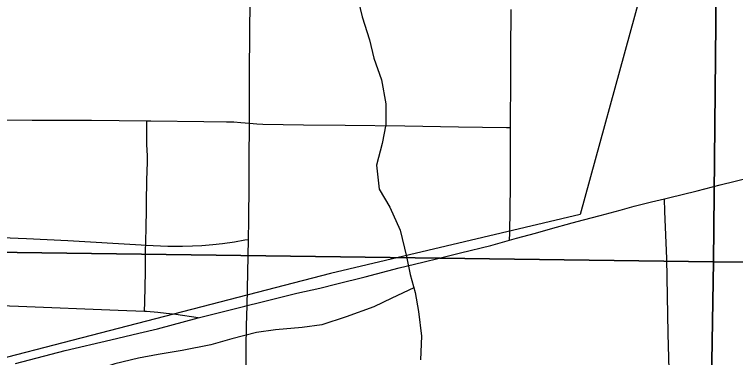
# Model space of a CAD drawing. Extents: x 0 to 34, y 0 to 22.
# Drawn here: x 14.4787 to 14.8576, y 18.0065 to 18.1867 of the extents above; entities that cross this region are included whole.
import ezdxf

# ---------------------------------------------------------------- set-up
doc = ezdxf.new("R2010")
doc.units = 0
for name, color, linetype in [('GM_X_City_Street', 7, 'Continuous'), ('GM_X_County_Road', 7, 'Continuous'), ('GM_X_Minor_River', 7, 'Continuous'), ('GM_X_Rail_Line', 7, 'Continuous'), ('GM_X_Section', 7, 'Continuous')]:
    doc.layers.add(name, color=color, linetype=linetype)

msp = doc.modelspace()

# ---------------------------------------------------------------- linework, layer by layer
at = {"layer": 'GM_X_City_Street'}
msp.add_line((14.6008874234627, 18.033892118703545), (14.601676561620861, 18.06859563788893), dxfattribs=at)
for points in [[(14.602161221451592, 18.12958931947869), (14.602223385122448, 18.13607019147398), (14.602204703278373, 18.141283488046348), (14.602161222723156, 18.15369846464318), (14.602434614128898, 18.179342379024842), (14.602527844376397, 18.19143426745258), (14.602602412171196, 18.200885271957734), (14.602726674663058, 18.23157475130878), (14.60276393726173, 18.256373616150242), (14.602987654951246, 18.268763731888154), (14.602857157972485, 18.284266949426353), (14.603205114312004, 18.296663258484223), (14.603565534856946, 18.299739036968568), (14.604249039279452, 18.302758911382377), (14.605311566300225, 18.30566692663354), (14.606715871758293, 18.30842577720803), (14.608393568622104, 18.31103555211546), (14.612146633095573, 18.31598166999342), (14.617968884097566, 18.32317709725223), (14.621790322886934, 18.327943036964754), (14.62400238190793, 18.330621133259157), (14.627345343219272, 18.33406352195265)], [(14.738850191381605, 18.068148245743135), (14.738899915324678, 18.071801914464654), (14.739229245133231, 18.096725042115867), (14.739266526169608, 18.114819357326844), (14.73935348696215, 18.127277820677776), (14.739390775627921, 18.133137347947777), (14.73941563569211, 18.148590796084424), (14.73952749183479, 18.16708900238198), (14.739695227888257, 18.1893091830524)], [(14.325639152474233, 18.132484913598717), (14.351071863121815, 18.13242274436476), (14.36976886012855, 18.13201267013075), (14.383818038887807, 18.131919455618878), (14.390920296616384, 18.13186974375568), (14.410126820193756, 18.131745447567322), (14.42149171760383, 18.13177651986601), (14.435074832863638, 18.13182000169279), (14.446340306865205, 18.131701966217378), (14.487972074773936, 18.1312732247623), (14.519146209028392, 18.131155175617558), (14.548263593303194, 18.130813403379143)], [(14.546946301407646, 18.030692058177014), (14.547107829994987, 18.035718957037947), (14.547617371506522, 18.051483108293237), (14.547604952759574, 18.064078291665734), (14.547642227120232, 18.06561304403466), (14.54789700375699, 18.07667966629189), (14.547983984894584, 18.08223468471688), (14.548039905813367, 18.0854099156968), (14.548089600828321, 18.08859132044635), (14.548145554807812, 18.092195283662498), (14.548195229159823, 18.09551959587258), (14.548263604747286, 18.099769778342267), (14.548381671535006, 18.10433683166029), (14.54849971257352, 18.109227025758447), (14.548536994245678, 18.112402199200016), (14.548406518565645, 18.115403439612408), (14.548257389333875, 18.118367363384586), (14.5482635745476, 18.12466803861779), (14.548263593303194, 18.130813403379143)], [(14.548263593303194, 18.130813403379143), (14.550289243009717, 18.13078853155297), (14.578219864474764, 18.130583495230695), (14.590137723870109, 18.130322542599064), (14.593872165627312, 18.130272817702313), (14.597612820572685, 18.13002426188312), (14.602161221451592, 18.12958931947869)], [(14.601676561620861, 18.06859563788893), (14.601906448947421, 18.078736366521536), (14.602012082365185, 18.097470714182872), (14.601962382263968, 18.11026468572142), (14.602161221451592, 18.12958931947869)], [(14.602161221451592, 18.12958931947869), (14.60596400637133, 18.129340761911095), (14.609263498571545, 18.129092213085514), (14.630619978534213, 18.128688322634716), (14.652492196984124, 18.12865102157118), (14.683809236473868, 18.12827822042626), (14.71200699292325, 18.12774385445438), (14.7371600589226, 18.127315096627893), (14.73935348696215, 18.127277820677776)], [(14.828215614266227, 17.853862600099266), (14.827786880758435, 17.859815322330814), (14.826817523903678, 17.873367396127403), (14.825804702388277, 17.892530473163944), (14.824816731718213, 17.918963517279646), (14.824512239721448, 17.935050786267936), (14.8238287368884, 17.952007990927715), (14.823039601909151, 17.96897137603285), (14.82294017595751, 17.981349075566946), (14.82293394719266, 17.993683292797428), (14.822182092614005, 18.01908489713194), (14.821374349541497, 18.05853564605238), (14.82042363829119, 18.08322889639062), (14.820162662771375, 18.08988378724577)], [(14.219857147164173, 18.080215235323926), (14.221311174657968, 18.079892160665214), (14.224343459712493, 18.07921485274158), (14.227419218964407, 18.078798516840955), (14.236696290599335, 18.077965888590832), (14.252205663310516, 18.07707735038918), (14.26019026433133, 18.076903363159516), (14.286362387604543, 18.076313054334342), (14.323625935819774, 18.075598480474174), (14.324887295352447, 18.075561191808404), (14.354675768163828, 18.074585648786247), (14.391933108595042, 18.073181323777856), (14.43414280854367, 18.07120536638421), (14.441580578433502, 18.070857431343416), (14.485001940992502, 18.068974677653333), (14.506706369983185, 18.0679245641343), (14.545287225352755, 18.065743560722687), (14.547642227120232, 18.06561304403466)], [(14.547642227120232, 18.06561304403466), (14.559286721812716, 18.065047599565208), (14.566904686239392, 18.064966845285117), (14.572229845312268, 18.06518431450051), (14.57712621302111, 18.065401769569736), (14.582880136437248, 18.06583054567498), (14.58791943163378, 18.066476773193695), (14.594319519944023, 18.067340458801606), (14.599787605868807, 18.068272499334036), (14.601676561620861, 18.06859563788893)], [(14.546946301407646, 18.030692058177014), (14.533145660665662, 18.031189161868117), (14.480838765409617, 18.03325210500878), (14.433117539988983, 18.035010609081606)], [(14.60025985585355, 17.925295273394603), (14.599725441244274, 17.931235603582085), (14.599619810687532, 17.94120856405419), (14.599570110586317, 17.952480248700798), (14.600222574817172, 17.971251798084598), (14.600340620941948, 17.993136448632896), (14.600471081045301, 18.011821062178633), (14.600651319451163, 18.02319833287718), (14.6008874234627, 18.033892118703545)], [(14.575274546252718, 18.027380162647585), (14.563493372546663, 18.02909515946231), (14.558354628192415, 18.029735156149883), (14.554054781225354, 18.030244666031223), (14.548120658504, 18.03064854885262), (14.546946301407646, 18.030692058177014)]]:
    msp.add_lwpolyline(points, dxfattribs=at)
at = {"layer": 'GM_X_County_Road'}
for points in [[(14.820162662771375, 18.08988378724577), (14.822387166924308, 18.090411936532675), (14.837442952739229, 18.094133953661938), (14.849454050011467, 18.097159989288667), (14.865218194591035, 18.101018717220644), (14.87918660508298, 18.104846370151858), (14.88796653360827, 18.107425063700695), (14.893832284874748, 18.10915243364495), (14.897430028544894, 18.11008450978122)], [(14.738850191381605, 18.068148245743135), (14.742447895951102, 18.069148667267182), (14.752371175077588, 18.071913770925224), (14.760399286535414, 18.07413826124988), (14.77176415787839, 18.077245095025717), (14.77761122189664, 18.078835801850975), (14.786416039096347, 18.081184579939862), (14.796935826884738, 18.084005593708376), (14.804336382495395, 18.085993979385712), (14.813333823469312, 18.088255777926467), (14.820162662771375, 18.08988378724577)], [(14.6008874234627, 18.033892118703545), (14.607393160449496, 18.035513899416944), (14.61660186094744, 18.037657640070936), (14.627022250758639, 18.040323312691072), (14.63913274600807, 18.042951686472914), (14.648099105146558, 18.045163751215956), (14.663024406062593, 18.048823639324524), (14.680857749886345, 18.05355847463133), (14.693235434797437, 18.056603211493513), (14.70176062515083, 18.05870344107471), (14.713106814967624, 18.06149337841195), (14.728957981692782, 18.06539556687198), (14.738850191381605, 18.068148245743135)], [(14.575274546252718, 18.027380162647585), (14.590690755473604, 18.031232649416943), (14.599681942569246, 18.033587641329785), (14.6008874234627, 18.033892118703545)], [(14.479142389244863, 18.003420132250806), (14.505295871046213, 18.010224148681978), (14.529318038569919, 18.01583509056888), (14.544007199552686, 18.019246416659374), (14.553893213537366, 18.021620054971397), (14.575274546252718, 18.027380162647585)]]:
    msp.add_lwpolyline(points, dxfattribs=at)
at = {"layer": 'GM_X_Minor_River'}
for points in [[(14.658455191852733, 18.198071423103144), (14.661457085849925, 18.185518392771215), (14.665220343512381, 18.17334415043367), (14.667472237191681, 18.163836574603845), (14.671618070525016, 18.15241990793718), (14.67386238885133, 18.139870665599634), (14.673828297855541, 18.1288498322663), (14.671902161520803, 18.11897672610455), (14.668830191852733, 18.107586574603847), (14.670315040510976, 18.09503922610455), (14.675985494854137, 18.085518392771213), (14.681267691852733, 18.07334036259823), (14.684646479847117, 18.0596471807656), (14.686519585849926, 18.050137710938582), (14.689150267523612, 18.040628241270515), (14.691021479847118, 18.03074187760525), (14.692504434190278, 18.017813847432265), (14.692087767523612, 18.005274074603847)], [(14.688451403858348, 18.04315665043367), (14.676985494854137, 18.037630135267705), (14.66747791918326, 18.03310362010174), (14.653025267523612, 18.0278346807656), (14.640097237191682, 18.023700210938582), (14.629837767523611, 18.02221536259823), (14.615777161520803, 18.021124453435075), (14.605896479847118, 18.019637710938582), (14.592972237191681, 18.016264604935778), (14.581945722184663, 18.013262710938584), (14.566741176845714, 18.01027596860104), (14.554197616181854, 18.008039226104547), (14.543938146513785, 18.00617558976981), (14.531392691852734, 18.00317937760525), (14.520744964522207, 17.99979490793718), (14.51047791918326, 17.99603165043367), (14.496786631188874, 17.9907570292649), (14.485762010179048, 17.988135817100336), (14.473987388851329, 17.988938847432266)]]:
    msp.add_lwpolyline(points, dxfattribs=at)
at = {"layer": 'GM_X_Rail_Line'}
msp.add_lwpolyline([(15.04011494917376, 18.998757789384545), (14.89003003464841, 18.49790644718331), (14.77586732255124, 18.081651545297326), (14.644744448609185, 18.05057772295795), (14.329553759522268, 17.969100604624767), (13.91677797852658, 17.97558731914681), (13.890378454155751, 17.969579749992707), (13.869353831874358, 17.960496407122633), (13.844043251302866, 17.944165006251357), (13.826056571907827, 17.92492831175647), (13.79728013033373, 17.871350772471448), (13.784022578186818, 17.84741142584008), (13.762780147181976, 17.829466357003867), (13.735674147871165, 17.8157315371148), (13.69777081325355, 17.79733382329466), (13.65703225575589, 17.78153843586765), (13.61657587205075, 17.767252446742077), (13.45712165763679, 17.70772789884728), (13.367877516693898, 17.669633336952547), (13.283390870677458, 17.62439286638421), (13.240398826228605, 17.59881697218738)], dxfattribs=at)
at = {"layer": 'GM_X_Section'}
for points in [[(14.855833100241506, 19.059735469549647), (14.846006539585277, 18.056853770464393), (13.839371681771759, 18.070266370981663), (13.851087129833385, 19.073189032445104)], [(15.862455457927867, 19.05461420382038), (15.85452605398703, 18.04873917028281), (14.846006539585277, 18.056853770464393), (14.855833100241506, 19.059735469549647)], [(14.846006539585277, 18.056853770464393), (14.829176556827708, 17.050215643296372), (13.824081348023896, 17.058336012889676), (13.839371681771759, 18.070266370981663)], [(15.85452605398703, 18.04873917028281), (15.839233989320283, 17.02808342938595), (15.65199220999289, 17.039440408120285), (14.829176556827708, 17.050215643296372), (14.846006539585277, 18.056853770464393)]]:
    msp.add_lwpolyline(points, close=True, dxfattribs=at)

doc.saveas('drawing.dxf')
